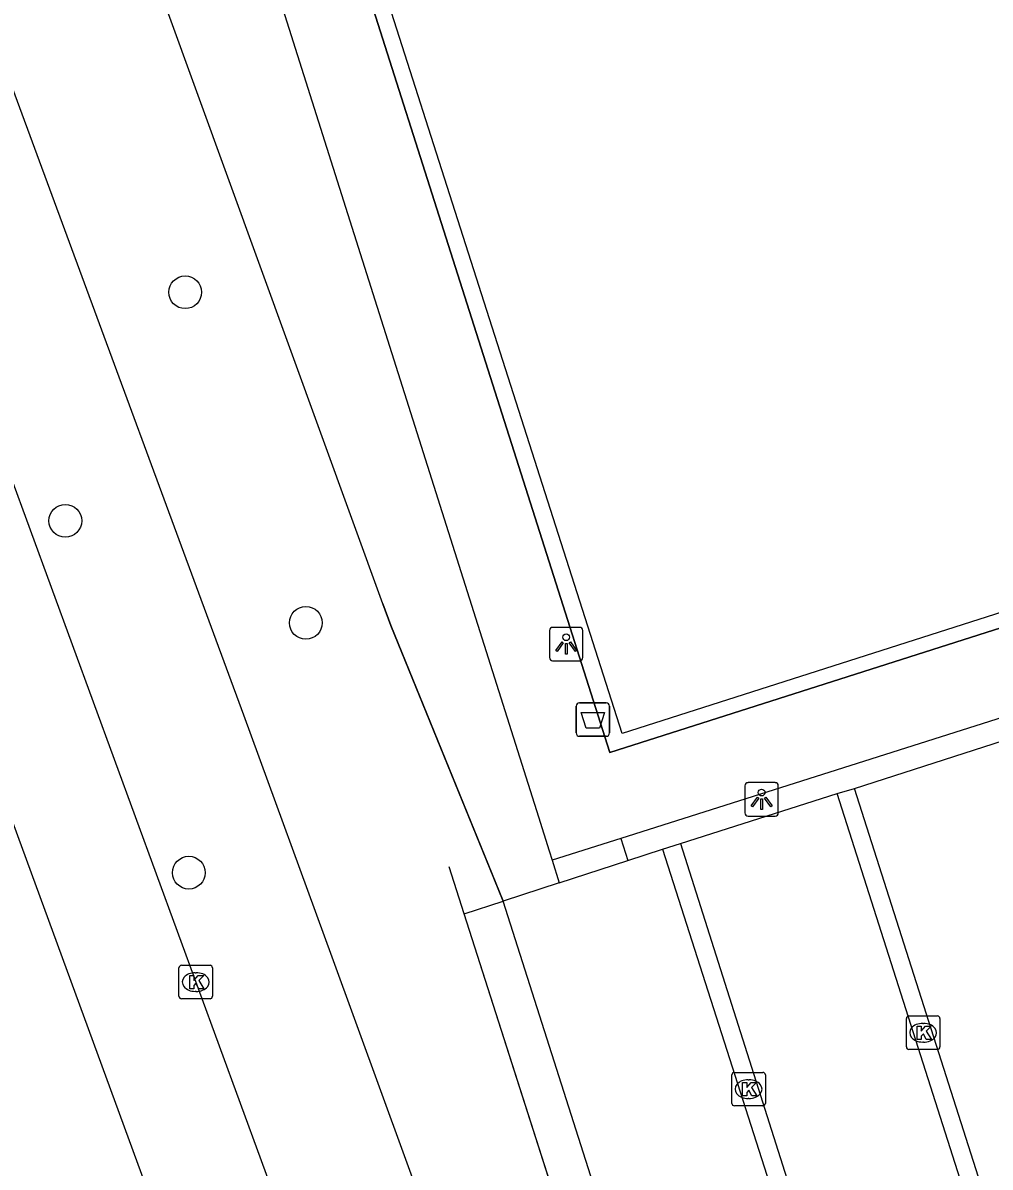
# Model space of a CAD drawing. Extents: x 158087 to 159494, y 382905 to 383981.
# Drawn here: x 159040.12 to 159069.01, y 383055.22 to 383089.39 of the extents above; entities that cross this region are included whole.
import ezdxf

# ---------------------------------------------------------------- set-up
doc = ezdxf.new("R2010")
doc.units = 0
for name, color, linetype in [('IMGEO_Afvalbak', 7, 'Continuous'), ('IMGEO_Boom', 7, 'Continuous'), ('IMGEO_Fietspad_gesloten', 7, 'Continuous'), ('IMGEO_Groenvoorziening', 7, 'Continuous'), ('IMGEO_Haag', 7, 'Continuous'), ('IMGEO_Hek', 7, 'Continuous'), ('IMGEO_Kolk', 7, 'Continuous'), ('IMGEO_Lichtpunt', 7, 'Continuous'), ('IMGEO_Parkeervlak_open', 7, 'Continuous'), ('IMGEO_Rijbaan_lokaal_open', 7, 'Continuous'), ('IMGEO_Terreindeel_gesloten', 7, 'Continuous'), ('IMGEO_Voetpad_open', 7, 'Continuous')]:
    doc.layers.add(name, color=color, linetype=linetype)

msp = doc.modelspace()

# ---------------------------------------------------------------- linework, layer by layer
at = {"layer": 'IMGEO_Afvalbak'}
for p, q in [((159056.75, 383069.081), (159057.54, 383069.081)), ((159057.54, 383069.081), (159056.75, 383069.081)), ((159056.65, 383068.181), (159056.65, 383068.981)), ((159056.65, 383068.981), (159056.65, 383068.181)), ((159057.64, 383068.981), (159057.64, 383068.181)), ((159057.64, 383068.181), (159057.64, 383068.981)), ((159057.54, 383068.081), (159056.75, 383068.081)), ((159056.75, 383068.081), (159057.54, 383068.081))]:
    msp.add_line(p, q, dxfattribs=at)
msp.add_lwpolyline([(159056.793, 383068.795), (159057.497, 383068.795), (159057.348, 383068.325), (159056.942, 383068.325), (159056.793, 383068.795)], dxfattribs=at)
for centre, start, end in [((159056.75, 383068.981), 90, 180), ((159056.75, 383068.981), 90, 180), ((159057.54, 383068.981), 0, 90), ((159057.54, 383068.981), 360, 90), ((159056.75, 383068.181), 180, 270), ((159056.75, 383068.181), 180, 270), ((159057.54, 383068.181), 270, 0), ((159057.54, 383068.181), 270, 0)]:
    msp.add_arc(centre, 0.1, start, end, dxfattribs=at)
at = {"layer": 'IMGEO_Boom'}
for centre in [(159044.97, 383081.343), (159041.388, 383074.518), (159048.573, 383071.469), (159045.078, 383064.008)]:
    msp.add_circle(centre, 0.489, dxfattribs=at)
at = {"layer": 'IMGEO_Fietspad_gesloten'}
for points in [[(159019.008, 383132.479), (159054.763, 383034.863)], [(159015.626, 383131.206), (159027.244, 383099.827), (159051.483, 383033.66)]]:
    msp.add_lwpolyline(points, dxfattribs=at)
at = {"layer": 'IMGEO_Groenvoorziening'}
msp.add_lwpolyline([(159054.466, 383063.161), (159054.077, 383064.114), (159051.106, 383071.394), (159050.869, 383072.038), (159044.427, 383089.771), (159039.388, 383103.264), (159014.464, 383172.988)], dxfattribs=at)
at = {"layer": 'IMGEO_Haag'}
msp.add_lwpolyline([(159057.792, 383048.747), (159053.302, 383062.783), (159054.466, 383063.161)], dxfattribs=at)
at = {"layer": 'IMGEO_Hek'}
for points in [[(159093.966, 383191.844), (159108.125, 383147.064), (159126.439, 383089.532), (159057.655, 383067.6), (159045.555, 383105.615)], [(159050.869, 383072.038), (159051.106, 383071.394)], [(159051.106, 383071.394), (159054.466, 383063.161)], [(159053.302, 383062.783), (159052.853, 383064.186)], [(159059.94, 383042.032), (159053.302, 383062.783)]]:
    msp.add_lwpolyline(points, dxfattribs=at)
at = {"layer": 'IMGEO_Kolk'}
for p, q in [((159044.858, 383061.242), (159045.71, 383061.242)), ((159044.783, 383060.316), (159044.783, 383061.168)), ((159045.271, 383061.022), (159045.296, 383061.022)), ((159045.784, 383061.168), (159045.784, 383060.316)), ((159045.71, 383060.242), (159044.858, 383060.242)), ((159045.294, 383060.462), (159045.269, 383060.462)), ((159066.51, 383058.803), (159066.51, 383059.655)), ((159066.585, 383059.729), (159067.437, 383059.729)), ((159066.998, 383059.509), (159067.023, 383059.509)), ((159067.511, 383059.655), (159067.511, 383058.803)), ((159067.021, 383058.949), (159066.996, 383058.949)), ((159067.437, 383058.729), (159066.585, 383058.729)), ((159061.296, 383057.119), (159061.296, 383057.971)), ((159061.371, 383058.045), (159062.223, 383058.045)), ((159061.784, 383057.825), (159061.809, 383057.825)), ((159062.297, 383057.971), (159062.297, 383057.119)), ((159061.807, 383057.265), (159061.782, 383057.265)), ((159062.223, 383057.045), (159061.371, 383057.045))]:
    msp.add_line(p, q, dxfattribs=at)
for points in [[(159044.858, 383061.242), (159045.71, 383061.242)], [(159044.783, 383060.316), (159044.783, 383061.168)], [(159045.104, 383060.942), (159045.227, 383060.942), (159045.227, 383060.791), (159045.357, 383060.942), (159045.521, 383060.942), (159045.375, 383060.791), (159045.528, 383060.542), (159045.376, 383060.542), (159045.291, 383060.706), (159045.227, 383060.639), (159045.227, 383060.542), (159045.104, 383060.542), (159045.104, 383060.942)], [(159045.784, 383061.168), (159045.784, 383060.316)], [(159045.71, 383060.242), (159044.858, 383060.242)], [(159066.51, 383058.803), (159066.51, 383059.655)], [(159066.585, 383059.729), (159067.437, 383059.729)], [(159067.511, 383059.655), (159067.511, 383058.803)], [(159066.831, 383059.429), (159066.954, 383059.429), (159066.954, 383059.278), (159067.084, 383059.429), (159067.248, 383059.429), (159067.102, 383059.278), (159067.255, 383059.029), (159067.103, 383059.029), (159067.018, 383059.193), (159066.954, 383059.126), (159066.954, 383059.029), (159066.831, 383059.029), (159066.831, 383059.429)], [(159067.437, 383058.729), (159066.585, 383058.729)], [(159061.296, 383057.119), (159061.296, 383057.971)], [(159061.371, 383058.045), (159062.223, 383058.045)], [(159062.297, 383057.971), (159062.297, 383057.119)], [(159061.617, 383057.745), (159061.74, 383057.745), (159061.74, 383057.594), (159061.87, 383057.745), (159062.034, 383057.745), (159061.888, 383057.594), (159062.041, 383057.345), (159061.889, 383057.345), (159061.804, 383057.509), (159061.74, 383057.442), (159061.74, 383057.345), (159061.617, 383057.345), (159061.617, 383057.745)], [(159062.223, 383057.045), (159061.371, 383057.045)]]:
    msp.add_lwpolyline(points, dxfattribs=at)
for centre, start, end in [((159044.86, 383061.166), 91.552, 178.448), ((159044.86, 383061.166), 91.552, 178.448), ((159045.708, 383061.166), 1.552, 88.448), ((159045.708, 383061.166), 1.552, 88.448), ((159044.86, 383060.318), 181.552, 268.448), ((159044.86, 383060.318), 181.552, 268.448), ((159045.708, 383060.318), 271.552, 358.448), ((159045.708, 383060.318), 271.552, 358.448), ((159066.587, 383059.653), 91.552, 178.448), ((159066.587, 383059.653), 91.552, 178.448), ((159067.435, 383059.653), 1.552, 88.448), ((159067.435, 383059.653), 1.552, 88.448), ((159066.587, 383058.805), 181.552, 268.448), ((159066.587, 383058.805), 181.552, 268.448), ((159067.435, 383058.805), 271.552, 358.448), ((159067.435, 383058.805), 271.552, 358.448), ((159061.373, 383057.969), 91.552, 178.448), ((159061.373, 383057.969), 91.552, 178.448), ((159062.221, 383057.969), 1.552, 88.448), ((159062.221, 383057.969), 1.552, 88.448), ((159061.373, 383057.121), 181.552, 268.448), ((159061.373, 383057.121), 181.552, 268.448), ((159062.221, 383057.121), 271.552, 358.448), ((159062.221, 383057.121), 271.552, 358.448)]:
    msp.add_arc(centre, 0.0765, start, end, dxfattribs=at)
for centre, major_axis, ratio, start_param, end_param in [((159045.27, 383060.742), (-0.387, 0.002), 0.722429, 4.712389, 7.853982), ((159045.295, 383060.742), (-0.39, 0.002), 0.717154, 1.570796, 4.712389), ((159066.997, 383059.229), (-0.387, 0.002), 0.722429, 4.712389, 7.853982), ((159067.022, 383059.229), (-0.39, 0.002), 0.717154, 1.570796, 4.712389), ((159061.783, 383057.545), (-0.387, 0.002), 0.722429, 4.712389, 7.853982), ((159061.808, 383057.545), (-0.39, 0.002), 0.717154, 1.570796, 4.712389)]:
    msp.add_ellipse(centre, major_axis=major_axis, ratio=ratio, start_param=start_param, end_param=end_param, dxfattribs=at)
at = {"layer": 'IMGEO_Lichtpunt'}
for p, q in [((159055.85, 383071.241), (159055.85, 383070.434)), ((159055.85, 383071.241), (159055.85, 383070.434)), ((159056.752, 383071.336), (159055.944, 383071.336)), ((159056.752, 383071.336), (159055.944, 383071.336)), ((159056.846, 383070.434), (159056.846, 383071.241)), ((159056.846, 383070.434), (159056.846, 383071.241)), ((159055.944, 383070.34), (159056.752, 383070.34)), ((159055.944, 383070.34), (159056.752, 383070.34)), ((159062.589, 383066.697), (159061.781, 383066.697)), ((159062.589, 383066.697), (159061.781, 383066.697)), ((159061.687, 383066.602), (159061.687, 383065.795)), ((159061.687, 383066.602), (159061.687, 383065.795)), ((159062.683, 383065.795), (159062.683, 383066.602)), ((159062.683, 383065.795), (159062.683, 383066.602)), ((159061.781, 383065.701), (159062.589, 383065.701)), ((159061.781, 383065.701), (159062.589, 383065.701))]:
    msp.add_line(p, q, dxfattribs=at)
for points in [[(159056.224, 383070.905), (159056.263, 383070.877), (159056.075, 383070.615), (159056.037, 383070.642), (159056.224, 383070.905)], [(159056.326, 383070.857), (159056.373, 383070.857), (159056.373, 383070.535), (159056.326, 383070.535), (159056.326, 383070.857)], [(159056.436, 383070.877), (159056.474, 383070.904), (159056.661, 383070.642), (159056.622, 383070.614), (159056.436, 383070.877)], [(159062.061, 383066.266), (159062.1, 383066.238), (159061.912, 383065.976), (159061.874, 383066.003), (159062.061, 383066.266)], [(159062.163, 383066.218), (159062.21, 383066.218), (159062.21, 383065.896), (159062.163, 383065.896), (159062.163, 383066.218)], [(159062.273, 383066.238), (159062.311, 383066.265), (159062.498, 383066.003), (159062.459, 383065.975), (159062.273, 383066.238)]]:
    msp.add_lwpolyline(points, dxfattribs=at)
for centre in [(159056.349, 383071.039), (159062.186, 383066.4)]:
    msp.add_circle(centre, 0.0994, dxfattribs=at)
for centre, start, end in [((159055.944, 383071.241), 90, 180), ((159055.944, 383071.241), 90, 180), ((159056.752, 383071.241), 0, 90), ((159056.752, 383071.241), 0, 90), ((159055.944, 383070.434), 180, 270), ((159055.944, 383070.434), 180, 270), ((159056.752, 383070.434), 270, 0), ((159056.752, 383070.434), 270, 360), ((159061.781, 383066.602), 90, 180), ((159061.781, 383066.602), 90, 180), ((159062.589, 383066.602), 0, 90), ((159062.589, 383066.602), 0, 90), ((159061.781, 383065.795), 180, 270), ((159061.781, 383065.795), 180, 270), ((159062.589, 383065.795), 270, 0), ((159062.589, 383065.795), 270, 360)]:
    msp.add_arc(centre, 0.0946, start, end, dxfattribs=at)
at = {"layer": 'IMGEO_Parkeervlak_open'}
for points in [[(159064.956, 383066.527), (159074.48, 383069.593)], [(159058.19, 383064.371), (159059.223, 383064.707)], [(159056.138, 383063.704), (159054.466, 383063.161)], [(159067.693, 383038.238), (159062.892, 383036.735), (159054.466, 383063.161)]]:
    msp.add_lwpolyline(points, dxfattribs=at)
at = {"layer": 'IMGEO_Rijbaan_lokaal_open'}
for points in [[(159059.764, 383064.881), (159064.445, 383066.373)], [(159064.445, 383066.373), (159064.956, 383066.527)], [(159073.105, 383039.97), (159072.889, 383039.904), (159064.445, 383066.373)], [(159073.398, 383040.06), (159064.956, 383066.527)], [(159059.223, 383064.707), (159059.764, 383064.881)], [(159059.223, 383064.707), (159067.693, 383038.238)], [(159059.764, 383064.881), (159068.174, 383038.378), (159067.974, 383038.333)]]:
    msp.add_lwpolyline(points, dxfattribs=at)
at = {"layer": 'IMGEO_Terreindeel_gesloten'}
msp.add_lwpolyline([(159093.36, 383192.082), (159125.835, 383089.834), (159058.021, 383068.168), (159046.059, 383105.549), (159025.463, 383170.406), (159093.36, 383192.082)], dxfattribs=at)
at = {"layer": 'IMGEO_Voetpad_open'}
for points in [[(159097.332, 383192.938), (159096.942, 383194.171), (159023.026, 383170.55), (159034.595, 383134.324), (159033.953, 383133.432), (159043.25, 383104.464), (159055.525, 383065.672), (159055.84, 383064.666), (159055.93, 383064.378)], [(159045.555, 383105.615), (159057.655, 383067.6), (159126.439, 383089.532), (159108.125, 383147.064), (159093.966, 383191.844), (159093.702, 383192.677), (159024.774, 383170.651), (159036.947, 383132.672)], [(159010.268, 383168.562), (159011.662, 383164.733), (159020.287, 383140.814), (159034.214, 383102.582), (159046.708, 383068.727), (159049.345, 383061.497), (159054.421, 383047.583)], [(159111.431, 383081.679), (159111.34, 383081.965), (159057.976, 383065.027)], [(159057.976, 383065.027), (159055.93, 383064.378)], [(159057.976, 383065.027), (159058.19, 383064.371)], [(159055.93, 383064.378), (159056.138, 383063.704)], [(159056.138, 383063.704), (159058.19, 383064.371)]]:
    msp.add_lwpolyline(points, dxfattribs=at)

doc.saveas('drawing.dxf')
